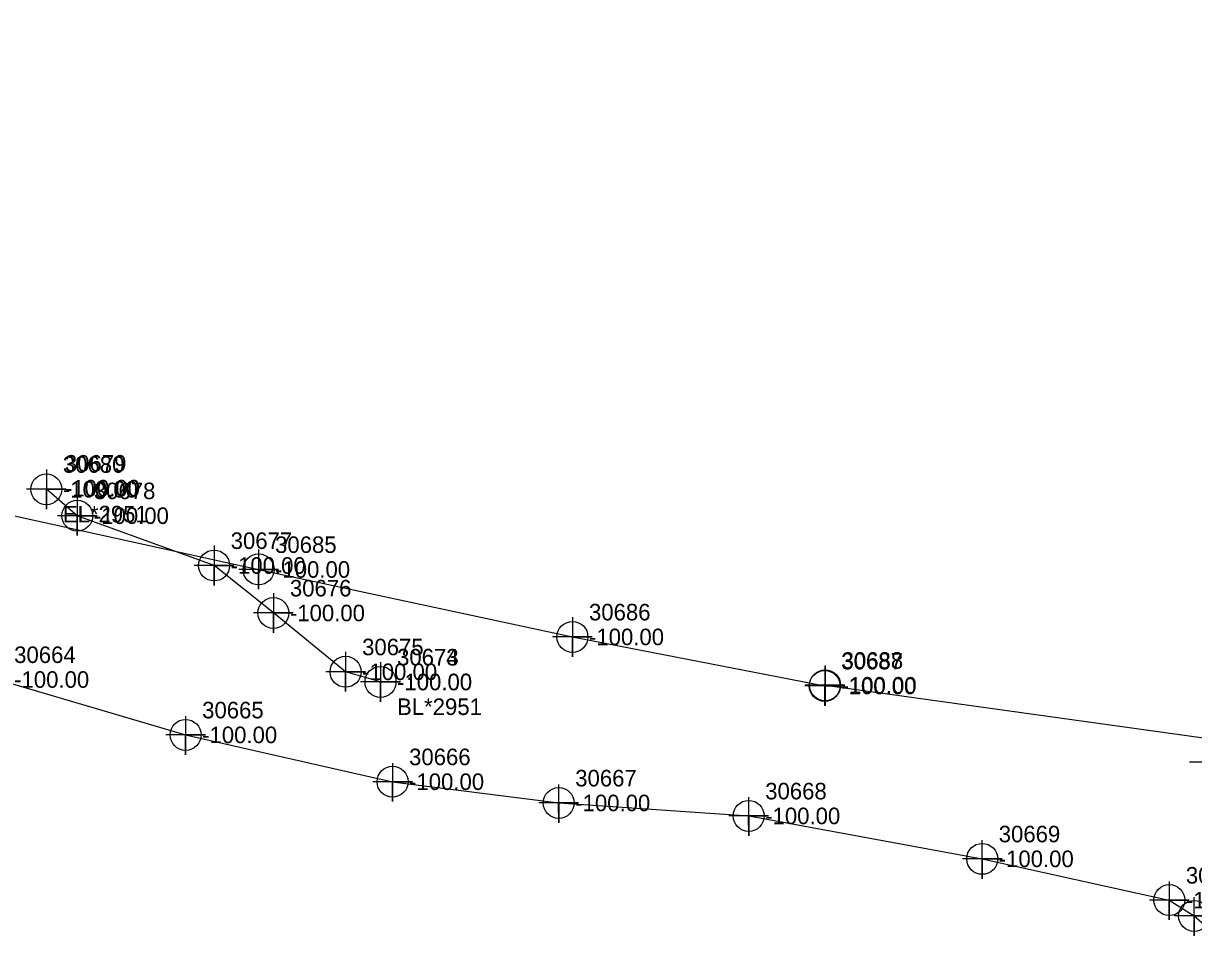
# Model space of a CAD drawing. Extents: x 2083698 to 2094313, y 743246 to 752873.
# Drawn here: x 2090330.5 to 2090507.3, y 744507.3 to 744645.6 of the extents above; entities that cross this region are included whole.
import ezdxf

# ---------------------------------------------------------------- set-up
doc = ezdxf.new("R2010")
doc.units = 0
for name, color, linetype in [('COGO Default Point Number', 7, 'Continuous'), ('Exist Property Iron Pin Leader', 7, 'Continuous'), ('Exist Property Iron Pin Text', 7, 'Continuous'), ('Exist Property Line', 7, 'Continuous'), ('Exist Property Monument Cogo Elevation', 7, 'Continuous'), ('Exist Property Monument Cogo Number', 7, 'Continuous'), ('Exist Property Monument Leader', 7, 'Continuous'), ('Exist Property Monument Text', 7, 'Continuous'), ('Exist Right of Way Line', 7, 'Continuous'), ('Exist Right of Way Line Leader', 7, 'Continuous'), ('Exist Right of Way Line Text', 7, 'Continuous'), ('Exist Utilities Power UG Cable SUE LOS B', 7, 'Continuous'), ('Exist Utilities Telephone UG Conduit SUE LOS B', 7, 'Continuous'), ('Exist Utilities Water UG Line SUE LOS B', 7, 'Continuous'), ('Scratch_Level_2', 7, 'Continuous')]:
    doc.layers.add(name, color=color, linetype=linetype)

msp = doc.modelspace()

# ---------------------------------------------------------------- linework, layer by layer
at = {"layer": 'COGO Default Point Number'}
for points in [[(2090366.03, 744565.99), (2090366.03, 744559.99), (2090366.03, 744562.99), (2090369.03, 744562.99), (2090363.03, 744562.99)], [(2090413.47, 744555.79), (2090413.47, 744549.79), (2090413.47, 744552.79), (2090416.47, 744552.79), (2090410.47, 744552.79)], [(2090451.59, 744548.38), (2090451.59, 744542.38), (2090451.59, 744545.38), (2090454.59, 744545.38), (2090448.59, 744545.38)], [(2090451.65, 744548.48), (2090451.65, 744542.48), (2090451.65, 744545.48), (2090454.65, 744545.48), (2090448.65, 744545.48)], [(2090509.71, 744536.84), (2090509.71, 744530.84), (2090509.71, 744533.84), (2090512.71, 744533.84), (2090506.71, 744533.84)]]:
    msp.add_lwpolyline(points, dxfattribs=at)
for centre in [(2090366.03, 744562.99), (2090413.47, 744552.79), (2090451.59, 744545.38), (2090451.65, 744545.48)]:
    msp.add_circle(centre, 2.34, dxfattribs=at)
at = {"layer": 'Exist Property Iron Pin Text'}
for points in [[(2090333.96, 744578.11), (2090333.96, 744572.11), (2090333.96, 744575.11), (2090336.96, 744575.11), (2090330.96, 744575.11)], [(2090338.64, 744574.12), (2090338.64, 744568.12), (2090338.64, 744571.12), (2090341.64, 744571.12), (2090335.64, 744571.12)], [(2090359.32, 744566.59), (2090359.32, 744560.59), (2090359.32, 744563.59), (2090362.32, 744563.59), (2090356.32, 744563.59)], [(2090368.27, 744559.41), (2090368.27, 744553.41), (2090368.27, 744556.41), (2090371.27, 744556.41), (2090365.27, 744556.41)], [(2090379.18, 744550.52), (2090379.18, 744544.52), (2090379.18, 744547.52), (2090382.18, 744547.52), (2090376.18, 744547.52)], [(2090384.46, 744548.99), (2090384.46, 744542.99), (2090384.46, 744545.99), (2090387.46, 744545.99), (2090381.46, 744545.99)]]:
    msp.add_lwpolyline(points, dxfattribs=at)
for centre in [(2090333.96, 744575.11), (2090338.64, 744571.12), (2090359.32, 744563.59), (2090368.27, 744556.41), (2090379.18, 744547.52), (2090384.46, 744545.99)]:
    msp.add_circle(centre, 2.34, dxfattribs=at)
at = {"layer": 'Exist Right of Way Line Text'}
for points in [[(2090354.97, 744540.79), (2090355.01, 744534.98), (2090354.99, 744537.98), (2090358.01, 744537.98), (2090352.01, 744537.98)], [(2090386.25, 744533.71), (2090386.28, 744527.9), (2090386.27, 744530.9), (2090389.28, 744530.9), (2090383.28, 744530.9)], [(2090411.36, 744530.5), (2090411.39, 744524.69), (2090411.37, 744527.69), (2090414.39, 744527.69), (2090408.39, 744527.69)], [(2090440.07, 744528.54), (2090440.1, 744522.73), (2090440.09, 744525.73), (2090443.1, 744525.73), (2090437.1, 744525.73)], [(2090475.35, 744522.06), (2090475.39, 744516.24), (2090475.37, 744519.24), (2090478.39, 744519.24), (2090472.39, 744519.24)], [(2090503.63, 744515.82), (2090503.67, 744510), (2090503.65, 744513), (2090506.67, 744513), (2090500.67, 744513)], [(2090507.38, 744513.42), (2090507.42, 744507.61), (2090507.4, 744510.61), (2090510.42, 744510.61), (2090504.42, 744510.61)]]:
    msp.add_lwpolyline(points, dxfattribs=at)
for centre in [(2090355.01, 744537.98), (2090386.28, 744530.9), (2090411.39, 744527.69), (2090440.1, 744525.73), (2090475.39, 744519.24), (2090503.67, 744513), (2090507.42, 744510.61)]:
    msp.add_circle(centre, 2.34, dxfattribs=at)
at = {"layer": 'Exist Utilities Power UG Cable SUE LOS B'}
msp.add_lwpolyline([(2090384.46, 744545.99), (2090379.18, 744547.52), (2090368.27, 744556.41), (2090359.32, 744563.59), (2090338.64, 744571.12), (2090333.96, 744575.11)], dxfattribs=at)
at = {"layer": 'Exist Utilities Telephone UG Conduit SUE LOS B'}
msp.add_lwpolyline([(2089765.9, 744609.24), (2089811.34, 744604.84), (2089853.26, 744603.26), (2089896.72, 744598.87), (2089936.56, 744594.05), (2089972.06, 744590.77), (2089999.82, 744588.8), (2090024.79, 744587.55), (2090045.23, 744585.5), (2090102.13, 744576.81), (2090142.55, 744572.19), (2090182.46, 744566.17), (2090246.9, 744558.49), (2090290.17, 744552.93), (2090290.13, 744552.92), (2090326.6, 744546.35), (2090355.01, 744537.98), (2090386.28, 744530.9), (2090411.39, 744527.69), (2090440.1, 744525.73), (2090475.39, 744519.24), (2090503.67, 744513), (2090507.42, 744510.61), (2090511.18, 744507.33)], dxfattribs=at)
at = {"layer": 'Exist Utilities Water UG Line SUE LOS B'}
msp.add_lwpolyline([(2089888, 744645.55), (2089940.29, 744641.05), (2089984.37, 744637.8), (2090038.85, 744632.97), (2090088.77, 744627.99), (2090100.38, 744626.26), (2090124.41, 744620.89), (2090164.85, 744611.65), (2090206.05, 744605.57), (2090290.62, 744579.58), (2090366.03, 744562.99), (2090413.47, 744552.79), (2090451.59, 744545.38), (2090451.65, 744545.48), (2090528.38, 744534.81)], dxfattribs=at)

# ---------------------------------------------------------------- texts
at = {"layer": 'Exist Property Iron Pin Leader'}
for s, p in [('30680', (2090336.46, 744577.61)), ('30678', (2090341.14, 744573.62)), ('30677', (2090361.82, 744566.09)), ('30676', (2090370.77, 744558.91)), ('30675', (2090381.68, 744550.02)), ('30674', (2090386.96, 744548.49))]:
    msp.add_text(s, height=2.5, dxfattribs=at).set_placement(p)
at = {"layer": 'Exist Property Line'}
for p in [(2090368.53, 744561.74), (2090415.97, 744551.54), (2090454.09, 744544.13), (2090454.15, 744544.23)]:
    msp.add_text('-100.00', height=2.5, dxfattribs=at).set_placement(p)
at = {"layer": 'Exist Property Monument Cogo Elevation'}
for p in [(2090336.77, 744574.04), (2090386.97, 744544.72)]:
    msp.add_text('-100.00', height=2.5, dxfattribs=at).set_placement(p)
at = {"layer": 'Exist Property Monument Cogo Number'}
for s, p in [('30679', (2090336.77, 744577.79)), ('30673', (2090386.97, 744548.47))]:
    msp.add_text(s, height=2.5, dxfattribs=at).set_placement(p)
at = {"layer": 'Exist Property Monument Leader'}
for s, p in [('EL*2951', (2090336.46, 744570.11)), ('BL*2951', (2090386.96, 744540.99))]:
    msp.add_text(s, height=2.5, dxfattribs=at).set_placement(p)
at = {"layer": 'Exist Property Monument Text'}
for p in [(2090336.46, 744573.86), (2090341.14, 744569.87), (2090361.82, 744562.34), (2090370.77, 744555.16), (2090381.68, 744546.27), (2090386.96, 744544.74)]:
    msp.add_text('-100.00', height=2.5, dxfattribs=at).set_placement(p)
at = {"layer": 'Exist Right of Way Line'}
for s, p in [('30685', (2090368.53, 744565.49)), ('30686', (2090415.97, 744555.29)), ('30687', (2090454.09, 744547.88)), ('30688', (2090454.15, 744547.98))]:
    msp.add_text(s, height=2.5, dxfattribs=at).set_placement(p)
at = {"layer": 'Exist Right of Way Line Leader'}
for s, p in [('30664', (2090329.1, 744548.85)), ('30665', (2090357.51, 744540.48)), ('30666', (2090388.78, 744533.4)), ('30667', (2090413.89, 744530.19)), ('30668', (2090442.6, 744528.23)), ('30669', (2090477.89, 744521.74)), ('30670', (2090506.17, 744515.5))]:
    msp.add_text(s, height=2.5, dxfattribs=at).set_placement(p)
at = {"layer": 'Scratch_Level_2'}
for p in [(2090329.1, 744545.1), (2090357.51, 744536.73), (2090388.78, 744529.65), (2090413.89, 744526.44), (2090442.6, 744524.48), (2090477.89, 744517.99), (2090506.17, 744511.75)]:
    msp.add_text('-100.00', height=2.5, dxfattribs=at).set_placement(p)

doc.saveas('drawing.dxf')
